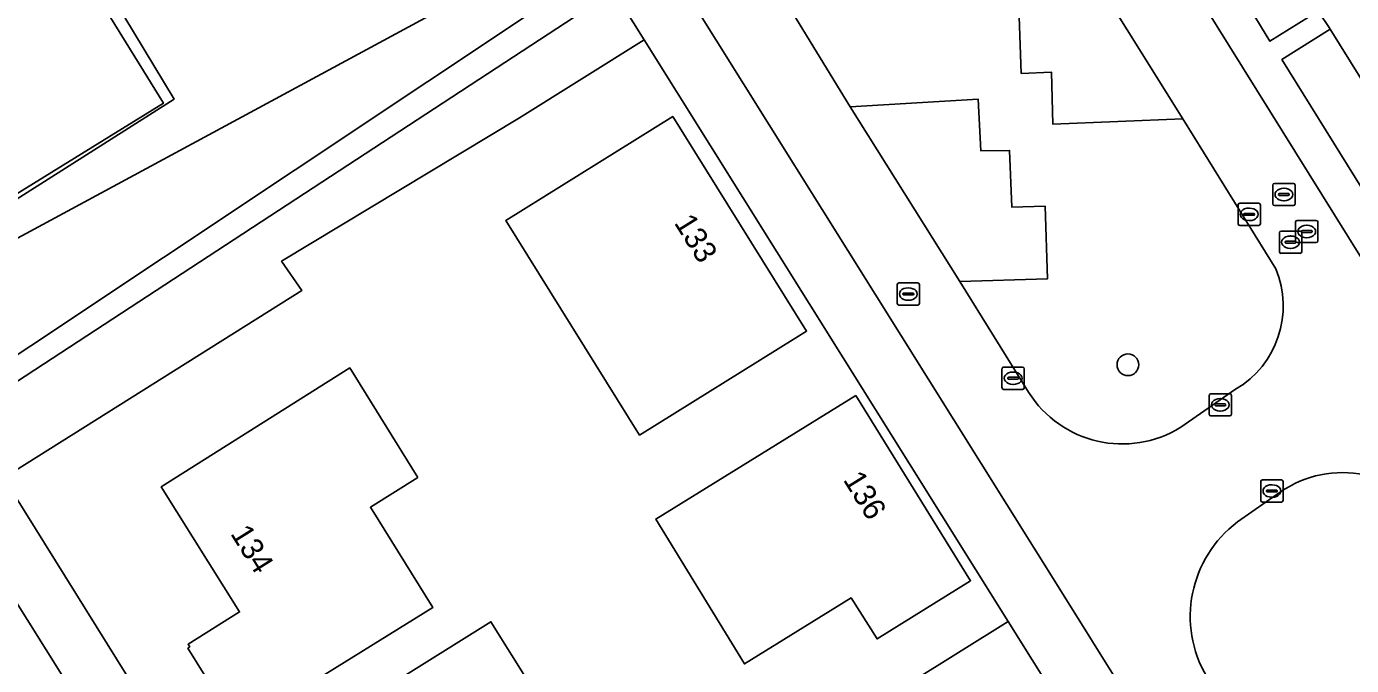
# Model space of a CAD drawing. Extents: x 159279 to 160377, y 384531 to 385888.
# Drawn here: x 159621.7 to 159681.3, y 385429.8 to 385458.6 of the extents above; entities that cross this region are included whole.
import ezdxf

# ---------------------------------------------------------------- set-up
doc = ezdxf.new("R2010")
doc.units = 0
for name, color, linetype in [('IMGEO_Boom', 7, 'Continuous'), ('IMGEO_Erf', 7, 'Continuous'), ('IMGEO_Groenvoorziening', 7, 'Continuous'), ('IMGEO_Kolk', 7, 'Continuous'), ('IMGEO_Pand', 7, 'Continuous'), ('IMGEO_Pand_nummerreeks', 7, 'Continuous'), ('IMGEO_Pand_vergunning_verleend', 7, 'Continuous'), ('IMGEO_Parkeervlak_open', 7, 'Continuous'), ('IMGEO_Rijbaan_lokaal_open', 7, 'Continuous'), ('IMGEO_Rioolput', 7, 'Continuous'), ('IMGEO_Voetpad_open', 7, 'Continuous')]:
    doc.layers.add(name, color=color, linetype=linetype)

msp = doc.modelspace()

# ---------------------------------------------------------------- linework, layer by layer
at = {"layer": 'IMGEO_Boom'}
msp.add_circle((159671.28, 385443.33), 0.489, dxfattribs=at)
at = {"layer": 'IMGEO_Erf'}
msp.add_lwpolyline([(159684.821, 385506.048), (159680.185, 385503.156), (159675.855, 385500.455), (159675.549, 385500.264), (159670.913, 385497.372), (159666.277, 385494.479), (159661.641, 385491.587), (159656.159, 385500.39), (159654.711, 385499.486), (159664.535, 385483.837), (159666.084, 385481.315), (159668.104, 385478.079), (159668.623, 385477.252), (159671.625, 385472.461), (159672.141, 385471.637), (159674.716, 385467.522), (159675.223, 385466.69), (159678.235, 385461.88), (159678.739, 385461.061), (159679.842, 385459.235), (159680.359, 385458.454), (159680.376, 385458.427), (159683.548, 385453.342)], dxfattribs=at)
for points in [[(159631.38, 385486.932), (159631.475, 385486.99), (159631.096, 385487.617), (159630.478, 385488.64), (159594.656, 385466.373), (159596.581, 385463.769), (159603.914, 385454.013), (159607.732, 385456.617), (159614.582, 385445.399), (159646.559, 385462.672)], [(159623.397, 385463.511), (159628.358, 385455.283), (159620.637, 385450.373), (159615.539, 385458.535)], [(159649.51, 385457.955), (159643.902, 385454.436), (159633.192, 385447.984), (159634.104, 385446.666), (159620.701, 385438.237), (159629.009, 385424.892), (159632.691, 385422.892), (159640.291, 385410.819), (159653.693, 385419.245), (159652.714, 385420.516), (159662.76, 385426.769), (159661.419, 385428.982), (159665.888, 385431.78)], [(159643.285, 385449.82), (159650.795, 385454.503), (159656.818, 385444.846), (159656.335, 385444.538), (159649.307, 385440.164)], [(159639.331, 385438.25), (159637.191, 385436.92), (159639.999, 385432.401), (159633.646, 385428.453), (159631.233, 385426.953), (159628.979, 385430.568), (159629.066, 385430.636), (159628.991, 385430.752), (159631.306, 385432.203), (159627.784, 385437.832), (159636.265, 385443.185)], [(159659.03, 385441.95), (159664.195, 385433.608), (159659.989, 385430.993), (159658.824, 385432.837), (159654.025, 385429.865), (159650.035, 385436.381)], [(159648.435, 385427.447), (159651.049, 385423.184), (159643.045, 385418.19), (159636.846, 385428.158), (159642.616, 385431.766), (159646.176, 385426.062)]]:
    msp.add_lwpolyline(points, close=True, dxfattribs=at)
at = {"layer": 'IMGEO_Groenvoorziening'}
for points in [[(159627.11, 385423.308), (159620.823, 385433.354), (159617.515, 385436.985), (159616.966, 385439.749), (159646.364, 385458.965), (159645.697, 385460.037), (159615.981, 385440.233), (159607.363, 385452.29), (159603.411, 385449.663), (159600.038, 385455.044), (159594.745, 385462.729), (159596.581, 385463.769), (159594.656, 385466.373), (159587.327, 385461.817), (159574.054, 385453.552), (159574.173, 385453.369), (159576.484, 385454.809), (159588.553, 385439.59), (159589.871, 385440.661), (159593.045, 385436.63), (159591.658, 385435.532), (159604.622, 385419.876)], [(159629.009, 385424.892), (159620.701, 385438.237), (159634.104, 385446.666), (159633.192, 385447.984), (159643.902, 385454.436), (159649.51, 385457.955), (159646.559, 385462.672), (159614.582, 385445.399), (159607.732, 385456.617), (159603.914, 385454.013), (159596.581, 385463.769), (159594.745, 385462.729), (159600.038, 385455.044), (159603.411, 385449.663), (159607.363, 385452.29), (159615.981, 385440.233), (159645.697, 385460.037), (159646.364, 385458.965), (159616.966, 385439.749), (159617.515, 385436.985), (159620.823, 385433.354), (159627.11, 385423.308)], [(159656.199, 385459.146), (159658.787, 385454.939), (159664.543, 385455.277), (159664.666, 385452.953), (159665.955, 385452.971), (159666.049, 385450.425), (159667.549, 385450.467), (159667.659, 385447.198), (159663.709, 385447.069), (159666.806, 385442.097)], [(159673.747, 385454.393), (159667.898, 385454.158), (159667.836, 385456.5), (159666.475, 385456.44), (159666.386, 385458.994)], [(159677.938, 385447.652), (159673.747, 385454.393)], [(159673.657, 385440.516), (159676.121, 385442.227)], [(159678.148, 385437.612), (159676.213, 385436.257)], [(159672.22, 385421.659), (159665.888, 385431.78), (159661.419, 385428.982)]]:
    msp.add_lwpolyline(points, dxfattribs=at)
for points in [[(159678.739, 385461.061), (159676.565, 385459.688), (159677.67, 385457.885), (159679.842, 385459.235)], [(159695.429, 385457.451), (159693.42, 385460.685), (159693.338, 385460.634), (159686.642, 385456.457), (159687.184, 385455.623), (159683.548, 385453.342), (159680.376, 385458.427), (159678.206, 385457.058), (159681.5, 385451.754), (159682.818, 385449.636)]]:
    msp.add_lwpolyline(points, close=True, dxfattribs=at)
for centre, radius, start, end in [((159673.913, 385445.983), 4.357, 300.44857, 22.51685), ((159671.026, 385444.749), 4.984, 212.14962, 301.86115), ((159680.934, 385433.547), 4.928, 32.35922, 124.43168), ((159679.395, 385432.002), 5.313, 126.78574, 210.67666)]:
    msp.add_arc(centre, radius, start, end, dxfattribs=at)
at = {"layer": 'IMGEO_Kolk'}
for p, q in [((159676.235, 385449.672), (159676.235, 385450.524)), ((159676.31, 385450.598), (159677.162, 385450.598)), ((159676.723, 385450.378), (159676.748, 385450.378)), ((159677.236, 385450.524), (159677.236, 385449.672)), ((159676.494, 385450.092), (159676.494, 385450.104)), ((159676.932, 385450.055), (159676.534, 385450.055)), ((159676.537, 385450.141), (159676.935, 385450.141)), ((159676.746, 385449.818), (159676.721, 385449.818)), ((159676.978, 385450.104), (159676.978, 385450.092)), ((159677.162, 385449.598), (159676.31, 385449.598)), ((159665.611, 385442.296), (159665.611, 385443.148)), ((159665.686, 385443.222), (159666.538, 385443.222)), ((159666.612, 385443.148), (159666.612, 385442.296)), ((159665.87, 385442.716), (159665.87, 385442.728)), ((159666.308, 385442.679), (159665.91, 385442.679)), ((159665.913, 385442.765), (159666.311, 385442.765)), ((159666.099, 385443.002), (159666.124, 385443.002)), ((159666.354, 385442.728), (159666.354, 385442.716)), ((159666.538, 385442.222), (159665.686, 385442.222)), ((159666.122, 385442.442), (159666.097, 385442.442)), ((159674.934, 385441.099), (159674.934, 385441.951)), ((159675.009, 385442.025), (159675.861, 385442.025)), ((159675.935, 385441.951), (159675.935, 385441.099)), ((159675.193, 385441.519), (159675.193, 385441.531)), ((159675.631, 385441.482), (159675.233, 385441.482)), ((159675.236, 385441.568), (159675.634, 385441.568)), ((159675.422, 385441.805), (159675.447, 385441.805)), ((159675.677, 385441.531), (159675.677, 385441.519)), ((159675.861, 385441.025), (159675.009, 385441.025)), ((159675.445, 385441.245), (159675.42, 385441.245)), ((159677.256, 385437.222), (159677.256, 385438.074)), ((159677.331, 385438.148), (159678.183, 385438.148)), ((159677.558, 385437.691), (159677.956, 385437.691)), ((159677.744, 385437.928), (159677.769, 385437.928)), ((159678.257, 385438.074), (159678.257, 385437.222)), ((159678.183, 385437.148), (159677.331, 385437.148)), ((159677.515, 385437.642), (159677.515, 385437.654)), ((159677.953, 385437.605), (159677.555, 385437.605)), ((159677.767, 385437.368), (159677.742, 385437.368)), ((159677.999, 385437.654), (159677.999, 385437.642))]:
    msp.add_line(p, q, dxfattribs=at)
for points in [[(159676.235, 385449.672), (159676.235, 385450.524)], [(159676.31, 385450.598), (159677.162, 385450.598)], [(159677.236, 385450.524), (159677.236, 385449.672)], [(159677.162, 385449.598), (159676.31, 385449.598)], [(159665.611, 385442.296), (159665.611, 385443.148)], [(159665.686, 385443.222), (159666.538, 385443.222)], [(159666.612, 385443.148), (159666.612, 385442.296)], [(159666.538, 385442.222), (159665.686, 385442.222)], [(159674.934, 385441.099), (159674.934, 385441.951)], [(159675.009, 385442.025), (159675.861, 385442.025)], [(159675.935, 385441.951), (159675.935, 385441.099)], [(159675.861, 385441.025), (159675.009, 385441.025)], [(159677.256, 385437.222), (159677.256, 385438.074)], [(159677.331, 385438.148), (159678.183, 385438.148)], [(159678.257, 385438.074), (159678.257, 385437.222)], [(159678.183, 385437.148), (159677.331, 385437.148)]]:
    msp.add_lwpolyline(points, dxfattribs=at)
for centre, radius, start, end in [((159676.312, 385450.522), 0.0765, 91.55205, 178.44795), ((159676.312, 385450.522), 0.0765, 91.55205, 178.44795), ((159677.16, 385450.522), 0.0765, 1.55205, 88.44795), ((159677.16, 385450.522), 0.0765, 1.55205, 88.44795), ((159676.312, 385449.674), 0.0765, 181.55205, 268.44795), ((159676.312, 385449.674), 0.0765, 181.55205, 268.44795), ((159676.534, 385450.101), 0.0403, 85.87752, 175.75265), ((159676.531, 385450.091), 0.0366, 178.93798, 274.71019), ((159676.935, 385450.098), 0.043, 264.86636, 352.45326), ((159676.939, 385450.103), 0.0386, 1.73085, 96.63898), ((159677.16, 385449.674), 0.0765, 271.55205, 358.44795), ((159677.16, 385449.674), 0.0765, 271.55205, 358.44795), ((159665.688, 385443.146), 0.0765, 91.55205, 178.44795), ((159665.688, 385443.146), 0.0765, 91.55205, 178.44795), ((159666.536, 385443.146), 0.0765, 1.55205, 88.44795), ((159666.536, 385443.146), 0.0765, 1.55205, 88.44795), ((159665.91, 385442.725), 0.0403, 85.87752, 175.75265), ((159665.907, 385442.715), 0.0366, 178.93798, 274.71019), ((159666.311, 385442.722), 0.043, 264.86636, 352.45326), ((159666.315, 385442.727), 0.0386, 1.73085, 96.63898), ((159665.688, 385442.298), 0.0765, 181.55205, 268.44795), ((159665.688, 385442.298), 0.0765, 181.55205, 268.44795), ((159666.536, 385442.298), 0.0765, 271.55205, 358.44795), ((159666.536, 385442.298), 0.0765, 271.55205, 358.44795), ((159675.011, 385441.949), 0.0765, 91.55205, 178.44795), ((159675.011, 385441.949), 0.0765, 91.55205, 178.44795), ((159675.859, 385441.949), 0.0765, 1.55205, 88.44795), ((159675.859, 385441.949), 0.0765, 1.55205, 88.44795), ((159675.233, 385441.528), 0.0403, 85.87752, 175.75265), ((159675.23, 385441.518), 0.0366, 178.93798, 274.71019), ((159675.634, 385441.525), 0.043, 264.86636, 352.45326), ((159675.638, 385441.53), 0.0386, 1.73085, 96.63898), ((159675.011, 385441.101), 0.0765, 181.55205, 268.44795), ((159675.011, 385441.101), 0.0765, 181.55205, 268.44795), ((159675.859, 385441.101), 0.0765, 271.55205, 358.44795), ((159675.859, 385441.101), 0.0765, 271.55205, 358.44795), ((159677.333, 385438.072), 0.0765, 91.55205, 178.44795), ((159677.333, 385438.072), 0.0765, 91.55205, 178.44795), ((159677.555, 385437.651), 0.0403, 85.87752, 175.75265), ((159677.96, 385437.653), 0.0386, 1.73085, 96.63898), ((159678.181, 385438.072), 0.0765, 1.55205, 88.44795), ((159678.181, 385438.072), 0.0765, 1.55205, 88.44795), ((159677.333, 385437.224), 0.0765, 181.55205, 268.44795), ((159677.333, 385437.224), 0.0765, 181.55205, 268.44795), ((159677.552, 385437.641), 0.0366, 178.93798, 274.71019), ((159677.956, 385437.648), 0.043, 264.86636, 352.45326), ((159678.181, 385437.224), 0.0765, 271.55205, 358.44795), ((159678.181, 385437.224), 0.0765, 271.55205, 358.44795)]:
    msp.add_arc(centre, radius, start, end, dxfattribs=at)
for centre, major_axis, ratio, start_param, end_param in [((159676.722, 385450.098), (-0.387, 0.002), 0.722429, 4.712389, 7.853982), ((159676.747, 385450.098), (-0.39, 0.002), 0.717154, 1.570796, 4.712389), ((159666.098, 385442.722), (-0.387, 0.002), 0.722429, 4.712389, 7.853982), ((159666.123, 385442.722), (-0.39, 0.002), 0.717154, 1.570796, 4.712389), ((159675.421, 385441.525), (-0.387, 0.002), 0.722429, 4.712389, 7.853982), ((159675.446, 385441.525), (-0.39, 0.002), 0.717154, 1.570796, 4.712389), ((159677.743, 385437.648), (-0.387, 0.002), 0.722429, 4.712389, 7.853982), ((159677.768, 385437.648), (-0.39, 0.002), 0.717154, 1.570796, 4.712389)]:
    msp.add_ellipse(centre, major_axis=major_axis, ratio=ratio, start_param=start_param, end_param=end_param, dxfattribs=at)
at = {"layer": 'IMGEO_Pand'}
for points in [[(159623.397, 385463.511), (159615.539, 385458.535), (159620.637, 385450.373), (159628.358, 385455.283)], [(159650.795, 385454.503), (159643.285, 385449.82), (159649.307, 385440.164), (159656.335, 385444.538), (159656.818, 385444.846)], [(159639.331, 385438.25), (159636.265, 385443.185), (159627.784, 385437.832), (159631.306, 385432.203), (159628.991, 385430.752), (159629.066, 385430.636), (159628.979, 385430.568), (159631.233, 385426.953), (159633.646, 385428.453), (159639.999, 385432.401), (159637.191, 385436.92)], [(159659.03, 385441.95), (159650.035, 385436.381), (159654.025, 385429.865), (159658.824, 385432.837), (159659.989, 385430.993), (159664.195, 385433.608)], [(159648.435, 385427.447), (159646.176, 385426.062), (159642.616, 385431.766), (159636.846, 385428.158), (159643.045, 385418.19), (159651.049, 385423.184)]]:
    msp.add_lwpolyline(points, close=True, dxfattribs=at)
at = {"layer": 'IMGEO_Pand_vergunning_verleend'}
msp.add_lwpolyline([(159615.214, 385458.381), (159622.917, 385463.135), (159627.878, 385455.094), (159620.175, 385450.341)], close=True, dxfattribs=at)
at = {"layer": 'IMGEO_Parkeervlak_open'}
for points in [[(159668.732, 385462.421), (159664.796, 385462.26), (159664.885, 385458.974), (159666.386, 385458.994), (159666.475, 385456.44), (159667.836, 385456.5), (159667.898, 385454.158), (159673.747, 385454.393)], [(159658.787, 385454.939), (159663.709, 385447.069), (159667.659, 385447.198), (159667.549, 385450.467), (159666.049, 385450.425), (159665.955, 385452.971), (159664.666, 385452.953), (159664.543, 385455.277)]]:
    msp.add_lwpolyline(points, close=True, dxfattribs=at)
at = {"layer": 'IMGEO_Rijbaan_lokaal_open'}
for points in [[(159710.177, 385402.582), (159708.982, 385404.499), (159708.015, 385406.051), (159687.146, 385439.534), (159650.306, 385498.682), (159633.741, 385488.313), (159668.221, 385433.234), (159691.585, 385395.788), (159692.541, 385394.27), (159693.908, 385392.097)], [(159653.201, 385487.364), (159654.357, 385485.553), (159659.333, 385477.523), (159661.443, 385474.105), (159666.436, 385466.1), (159668.732, 385462.421), (159673.747, 385454.393), (159677.938, 385447.652)], [(159666.806, 385442.097), (159663.709, 385447.069), (159658.787, 385454.939), (159656.199, 385459.146), (159651.223, 385467.001), (159648.656, 385471.192), (159643.661, 385479.077), (159642.513, 385480.833)], [(159676.121, 385442.227), (159673.657, 385440.516)], [(159676.213, 385436.257), (159678.148, 385437.612)]]:
    msp.add_lwpolyline(points, dxfattribs=at)
for centre, radius, start, end in [((159673.913, 385445.983), 4.357, 300.44857, 22.51685), ((159671.026, 385444.749), 4.984, 212.14962, 301.86115), ((159680.934, 385433.547), 4.928, 32.35922, 124.43168), ((159679.395, 385432.002), 5.313, 126.78574, 210.67666)]:
    msp.add_arc(centre, radius, start, end, dxfattribs=at)
at = {"layer": 'IMGEO_Rioolput'}
for p, q in [((159677.796, 385450.563), (159677.796, 385451.415)), ((159677.871, 385451.489), (159678.723, 385451.489)), ((159678.797, 385451.415), (159678.797, 385450.563)), ((159678.055, 385450.983), (159678.055, 385450.995)), ((159678.493, 385450.946), (159678.095, 385450.946)), ((159678.098, 385451.032), (159678.496, 385451.032)), ((159678.284, 385451.269), (159678.309, 385451.269)), ((159678.539, 385450.995), (159678.539, 385450.983)), ((159678.723, 385450.489), (159677.871, 385450.489)), ((159678.307, 385450.709), (159678.282, 385450.709)), ((159678.823, 385448.901), (159678.823, 385449.753)), ((159678.898, 385449.827), (159679.75, 385449.827)), ((159679.311, 385449.607), (159679.336, 385449.607)), ((159679.824, 385449.753), (159679.824, 385448.901)), ((159678.095, 385448.417), (159678.095, 385449.269)), ((159678.17, 385449.343), (159679.022, 385449.343)), ((159678.583, 385449.123), (159678.608, 385449.123)), ((159679.082, 385449.321), (159679.082, 385449.333)), ((159679.096, 385449.269), (159679.096, 385448.417)), ((159679.52, 385449.284), (159679.122, 385449.284)), ((159679.125, 385449.37), (159679.523, 385449.37)), ((159679.334, 385449.047), (159679.309, 385449.047)), ((159679.566, 385449.333), (159679.566, 385449.321)), ((159678.354, 385448.837), (159678.354, 385448.849)), ((159678.792, 385448.8), (159678.394, 385448.8)), ((159678.397, 385448.886), (159678.795, 385448.886)), ((159678.606, 385448.563), (159678.581, 385448.563)), ((159678.838, 385448.849), (159678.838, 385448.837)), ((159679.75, 385448.827), (159678.898, 385448.827)), ((159679.022, 385448.343), (159678.17, 385448.343)), ((159660.895, 385446.085), (159660.895, 385446.937)), ((159660.97, 385447.011), (159661.822, 385447.011)), ((159661.383, 385446.791), (159661.408, 385446.791)), ((159661.896, 385446.937), (159661.896, 385446.085)), ((159661.154, 385446.505), (159661.154, 385446.517)), ((159661.592, 385446.468), (159661.194, 385446.468)), ((159661.197, 385446.554), (159661.595, 385446.554)), ((159661.406, 385446.231), (159661.381, 385446.231)), ((159661.638, 385446.517), (159661.638, 385446.505)), ((159661.822, 385446.011), (159660.97, 385446.011))]:
    msp.add_line(p, q, dxfattribs=at)
for points in [[(159677.796, 385450.563), (159677.796, 385451.415)], [(159677.871, 385451.489), (159678.723, 385451.489)], [(159678.797, 385451.415), (159678.797, 385450.563)], [(159678.723, 385450.489), (159677.871, 385450.489)], [(159678.823, 385448.901), (159678.823, 385449.753)], [(159678.898, 385449.827), (159679.75, 385449.827)], [(159679.824, 385449.753), (159679.824, 385448.901)], [(159678.095, 385448.417), (159678.095, 385449.269)], [(159678.17, 385449.343), (159679.022, 385449.343)], [(159679.096, 385449.269), (159679.096, 385448.417)], [(159679.75, 385448.827), (159678.898, 385448.827)], [(159679.022, 385448.343), (159678.17, 385448.343)], [(159660.895, 385446.085), (159660.895, 385446.937)], [(159660.97, 385447.011), (159661.822, 385447.011)], [(159661.896, 385446.937), (159661.896, 385446.085)], [(159661.822, 385446.011), (159660.97, 385446.011)]]:
    msp.add_lwpolyline(points, dxfattribs=at)
for centre, radius, start, end in [((159677.873, 385451.413), 0.0765, 91.55205, 178.44795), ((159677.873, 385451.413), 0.0765, 91.55205, 178.44795), ((159678.721, 385451.413), 0.0765, 1.55205, 88.44795), ((159678.721, 385451.413), 0.0765, 1.55205, 88.44795), ((159678.095, 385450.992), 0.0403, 85.87752, 175.75265), ((159678.092, 385450.982), 0.0366, 178.93798, 274.71019), ((159678.496, 385450.989), 0.043, 264.86636, 352.45326), ((159678.5, 385450.994), 0.0386, 1.73085, 96.63898), ((159677.873, 385450.565), 0.0765, 181.55205, 268.44795), ((159677.873, 385450.565), 0.0765, 181.55205, 268.44795), ((159678.721, 385450.565), 0.0765, 271.55205, 358.44795), ((159678.721, 385450.565), 0.0765, 271.55205, 358.44795), ((159678.9, 385449.751), 0.0765, 91.55205, 178.44795), ((159678.9, 385449.751), 0.0765, 91.55205, 178.44795), ((159679.748, 385449.751), 0.0765, 1.55205, 88.44795), ((159679.748, 385449.751), 0.0765, 1.55205, 88.44795), ((159678.172, 385449.267), 0.0765, 91.55205, 178.44795), ((159678.172, 385449.267), 0.0765, 91.55205, 178.44795), ((159679.02, 385449.267), 0.0765, 1.55205, 88.44795), ((159679.02, 385449.267), 0.0765, 1.55205, 88.44795), ((159679.122, 385449.33), 0.0403, 85.87752, 175.75265), ((159679.119, 385449.32), 0.0366, 178.93798, 274.71019), ((159679.523, 385449.327), 0.043, 264.86636, 352.45326), ((159679.527, 385449.332), 0.0386, 1.73085, 96.63898), ((159678.172, 385448.419), 0.0765, 181.55205, 268.44795), ((159678.172, 385448.419), 0.0765, 181.55205, 268.44795), ((159678.394, 385448.846), 0.0403, 85.87752, 175.75265), ((159678.391, 385448.836), 0.0366, 178.93798, 274.71019), ((159678.795, 385448.843), 0.043, 264.86636, 352.45326), ((159678.799, 385448.848), 0.0386, 1.73085, 96.63898), ((159678.9, 385448.903), 0.0765, 181.55205, 268.44795), ((159678.9, 385448.903), 0.0765, 181.55205, 268.44795), ((159679.02, 385448.419), 0.0765, 271.55205, 358.44795), ((159679.02, 385448.419), 0.0765, 271.55205, 358.44795), ((159679.748, 385448.903), 0.0765, 271.55205, 358.44795), ((159679.748, 385448.903), 0.0765, 271.55205, 358.44795), ((159660.972, 385446.935), 0.0765, 91.55205, 178.44795), ((159660.972, 385446.935), 0.0765, 91.55205, 178.44795), ((159661.82, 385446.935), 0.0765, 1.55205, 88.44795), ((159661.82, 385446.935), 0.0765, 1.55205, 88.44795), ((159660.972, 385446.087), 0.0765, 181.55205, 268.44795), ((159660.972, 385446.087), 0.0765, 181.55205, 268.44795), ((159661.194, 385446.514), 0.0403, 85.87752, 175.75265), ((159661.191, 385446.504), 0.0366, 178.93798, 274.71019), ((159661.595, 385446.511), 0.043, 264.86636, 352.45326), ((159661.599, 385446.516), 0.0386, 1.73085, 96.63898), ((159661.82, 385446.087), 0.0765, 271.55205, 358.44795), ((159661.82, 385446.087), 0.0765, 271.55205, 358.44795)]:
    msp.add_arc(centre, radius, start, end, dxfattribs=at)
for centre, major_axis, ratio, start_param, end_param in [((159678.283, 385450.989), (-0.387, 0.002), 0.722429, 4.712389, 7.853982), ((159678.308, 385450.989), (-0.39, 0.002), 0.717154, 1.570796, 4.712389), ((159679.31, 385449.327), (-0.387, 0.002), 0.722429, 4.712389, 7.853982), ((159679.335, 385449.327), (-0.39, 0.002), 0.717154, 1.570796, 4.712389), ((159678.582, 385448.843), (-0.387, 0.002), 0.722429, 4.712389, 7.853982), ((159678.607, 385448.843), (-0.39, 0.002), 0.717154, 1.570796, 4.712389), ((159661.382, 385446.511), (-0.387, 0.002), 0.722429, 4.712389, 7.853982), ((159661.407, 385446.511), (-0.39, 0.002), 0.717154, 1.570796, 4.712389)]:
    msp.add_ellipse(centre, major_axis=major_axis, ratio=ratio, start_param=start_param, end_param=end_param, dxfattribs=at)
at = {"layer": 'IMGEO_Voetpad_open'}
for points in [[(159650.306, 385498.682), (159687.146, 385439.534)], [(159681.5, 385451.754), (159678.206, 385457.058), (159680.376, 385458.427), (159680.359, 385458.454), (159679.842, 385459.235), (159677.67, 385457.885), (159676.565, 385459.688)]]:
    msp.add_lwpolyline(points, dxfattribs=at)
msp.add_lwpolyline([(159633.741, 385488.313), (159633.516, 385488.236), (159631.475, 385486.99), (159631.38, 385486.932), (159646.559, 385462.672), (159649.51, 385457.955), (159665.888, 385431.78), (159672.22, 385421.659), (159689.307, 385394.352), (159691.585, 385395.788), (159668.221, 385433.234)], close=True, dxfattribs=at)

# ---------------------------------------------------------------- texts
at = {"layer": 'IMGEO_Pand_nummerreeks'}
for s, rotation, p in [('133', 301.95365, (159650.834, 385449.717)), ('136', 301.76457, (159658.439, 385438.155)), ('134', 302.03386, (159630.867, 385435.733))]:
    msp.add_text(s, height=1, rotation=rotation, dxfattribs=at).set_placement(p)

doc.saveas('drawing.dxf')
